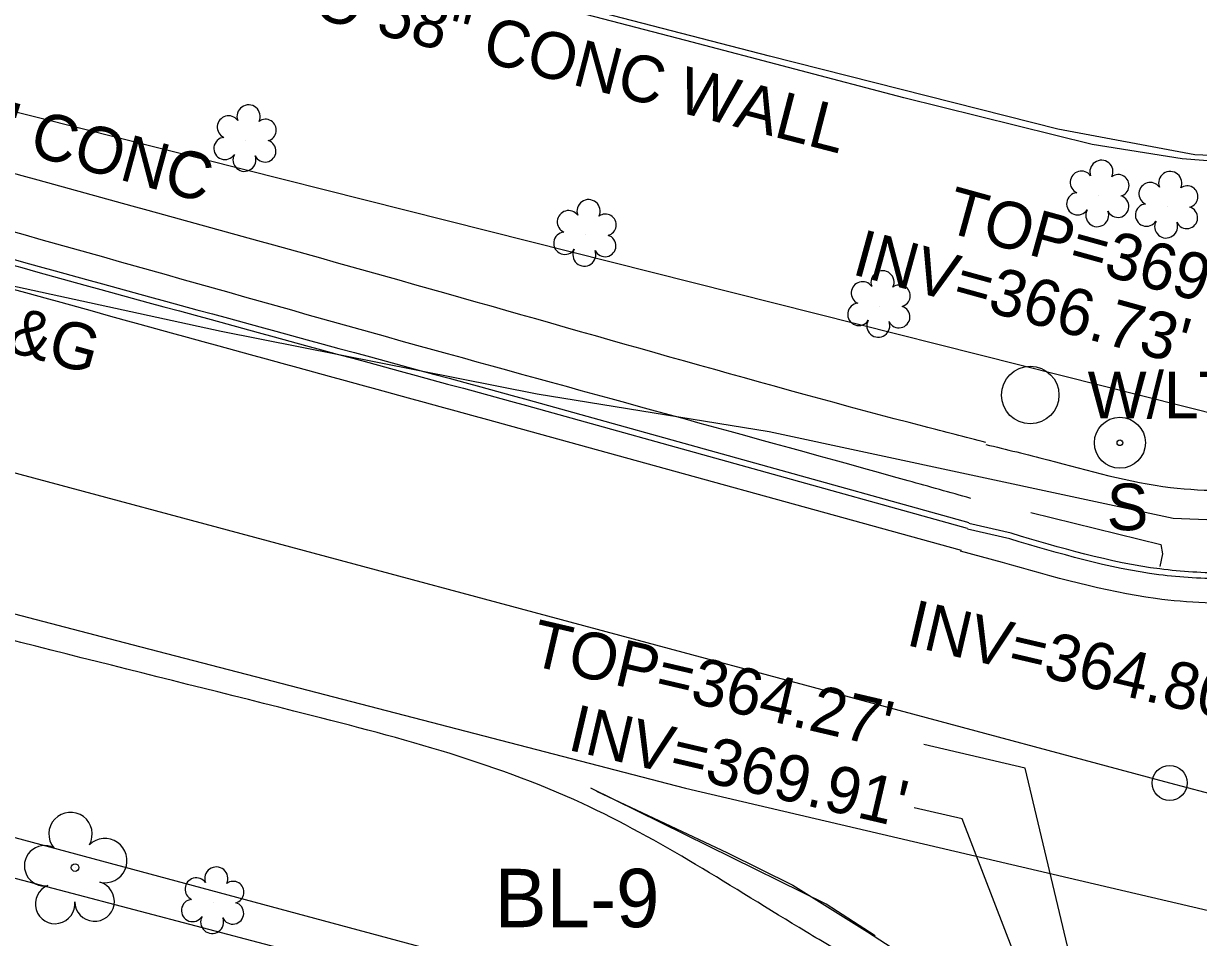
# Model space of a CAD drawing. Extents: x 2089016 to 2094354, y 862840 to 864725.
# Drawn here: x 2092662.4 to 2092763, y 863626.7 to 863705 of the extents above; entities that cross this region are included whole.
import ezdxf

# ---------------------------------------------------------------- set-up
doc = ezdxf.new("R2010")
doc.units = 0
for name, color, linetype in [('CTL Supplemental Horizontal and Vertical Text', 7, 'Continuous'), ('Exist Building', 7, 'Continuous'), ('Exist Building Text', 7, 'Continuous'), ('Exist Horizontal Alignment', 7, 'Continuous'), ('Exist Horizontal Alignment Station Label', 7, 'Continuous'), ('Exist Other Culture Fence Line', 7, 'Continuous'), ('Exist Other Culture Sign Text', 7, 'Continuous'), ('Exist Right of Way Line', 7, 'Continuous'), ('Exist Roads Curbs', 7, 'Continuous'), ('Exist Roads Curbs Text', 7, 'Continuous'), ('Exist Roads EOP', 7, 'Continuous'), ('Exist Roads EOP Other', 7, 'Continuous'), ('Exist Roads EOP Other Text', 7, 'Continuous'), ('Exist Roads EOT', 7, 'Continuous'), ('Exist Structure Minor Drop Inlet Leader', 7, 'Continuous'), ('Exist Structure Minor Drop Inlet Top Elevation', 7, 'Continuous'), ('Exist Structure Minor Pipes RCP 15 Inch Invert', 7, 'Continuous'), ('Exist Structure Minor Pipes RCP 18 Inch Invert', 7, 'Continuous'), ('Exist Structure Minor Pipes RCP 18 Inch Leader', 7, 'Continuous'), ('Exist Structure Minor Pipes RCP 24 Inch', 7, 'Continuous'), ('Exist Utilities Gas UG Line SUE LOS B', 7, 'Continuous'), ('Exist Utilities Power Joint Use Telephone Text', 7, 'Continuous'), ('Exist Vegetation Shrub CELL', 7, 'Continuous'), ('Exist Vegetation Tree CELL', 7, 'Continuous'), ('Prop Conc Driveway', 7, 'Continuous'), ('Prop Drainage Structure Pipe RCP 30in Class IV Label', 7, 'Continuous'), ('R5707_NCDOT_FS_170814 - Exist Roads EOT', 7, 'Continuous'), ('R5707_NCDOT_FS_170814 - Exist Utilities Water UG Line SUE LOS B', 7, 'Continuous')]:
    doc.layers.add(name, color=color, linetype=linetype)

msp = doc.modelspace()

# ---------------------------------------------------------------- linework, layer by layer
at = {"layer": 'Exist Building'}
for p, q in [((2092719.12, 863703.57), (2092695.06, 863709.86)), ((2092737.8, 863698.66), (2092719.12, 863703.57)), ((2092753.92, 863694.68), (2092737.8, 863698.66)), ((2092761.63, 863693.44), (2092753.92, 863694.68)), ((2092766.94, 863693.04), (2092761.63, 863693.44))]:
    msp.add_line(p, q, dxfattribs=at)
at = {"layer": 'Exist Horizontal Alignment'}
msp.add_line((2092034.83, 863834.84), (2092760.56, 863639.99), dxfattribs=at)
msp.add_arc((2092890.21, 864122.89), 500, 254.9717, 266.4418, dxfattribs=at)
at = {"layer": 'Exist Horizontal Alignment Station Label'}
msp.add_circle((2092760.56, 863639.99), 1.5, dxfattribs=at)
at = {"layer": 'Exist Other Culture Fence Line'}
msp.add_lwpolyline([(2092811.78, 863734.58), (2092806.76, 863722.98), (2092803.58, 863716.36), (2092801.54, 863712.92), (2092798.77, 863709.38), (2092795.98, 863706.58), (2092790.64, 863701.95), (2092785.5, 863698.59), (2092780.3, 863696.17), (2092775.15, 863694.37), (2092768.83, 863693.52), (2092762.71, 863693.79), (2092750.99, 863695.98), (2092726.3, 863702.22), (2092689.4, 863711.81), (2092651.09, 863721.05), (2092618.36, 863728.9), (2092604.89, 863733.06), (2092585.02, 863756.31)], dxfattribs=at)
at = {"layer": 'Exist Right of Way Line'}
for p, q in [((2092768.27, 863670.59), (2092317.44, 863784.24)), ((2092655.53, 863636.94), (2092705.26, 863623.59))]:
    msp.add_line(p, q, dxfattribs=at)
at = {"layer": 'Exist Roads Curbs'}
for p, q in [((2092705.61, 863672.81), (2092743.35, 863662.3)), ((2092746.99, 863661.37), (2092743.37, 863662.21))]:
    msp.add_line(p, q, dxfattribs=at)
for points in [[(2092705.47, 863672.32), (2092705.47, 863672.32), (2092743.22, 863661.82)], [(2092746.88, 863660.88), (2092746.88, 863660.88), (2092743.25, 863661.72)]]:
    msp.add_lwpolyline(points, dxfattribs=at)
for points in [[(2092530.07, 863721.03), (2092534.33, 863719.65), (2092575.6, 863708.21), (2092621.07, 863695.65), (2092662.26, 863684.12), (2092705.47, 863672.32)], [(2092530.34, 863721.46), (2092534.48, 863720.13), (2092575.73, 863708.69), (2092621.2, 863696.13), (2092662.4, 863684.6), (2092705.61, 863672.81)], [(2092780.28, 863660.02), (2092776.63, 863658.91), (2092770.6, 863657.85), (2092765.37, 863657.48), (2092759.65, 863657.82), (2092746.88, 863660.88)], [(2092780.13, 863660.5), (2092776.51, 863659.4), (2092770.53, 863658.35), (2092765.36, 863657.98), (2092759.72, 863658.31), (2092746.99, 863661.37)]]:
    msp.add_spline(points, degree=3, dxfattribs=at)
at = {"layer": 'Exist Roads EOP'}
for p, q in [((2092704.83, 863670.36), (2092742.7, 863659.92)), ((2092746.24, 863658.87), (2092742.65, 863659.85))]:
    msp.add_line(p, q, dxfattribs=at)
for points in [[(2092351.39, 863867.42), (2092346.28, 863853.71), (2092340.44, 863838.83), (2092338.02, 863832.45), (2092326.59, 863809.54), (2092324.18, 863804.42), (2092322.34, 863798.11), (2092322.21, 863794.63), (2092323.26, 863788.18), (2092325.31, 863783.21), (2092329.49, 863777.7), (2092333.36, 863774.11), (2092338.14, 863771.94), (2092365.19, 863764.36), (2092404.76, 863753.49), (2092444.45, 863742.49), (2092470.82, 863735.23), (2092515.55, 863722.74), (2092529.36, 863718.89), (2092533.92, 863717.65), (2092575.11, 863706.35), (2092620.49, 863693.63), (2092661.52, 863682.27), (2092704.83, 863670.36)], [(2092828.1, 863729.19), (2092826.25, 863724.52), (2092817.36, 863700.95), (2092813.46, 863691.03), (2092810.42, 863683.66), (2092808.15, 863679.13), (2092808.17, 863679.13), (2092804.47, 863673.86), (2092801.41, 863670.18), (2092796.05, 863666.12), (2092792.79, 863663.98), (2092786.45, 863660.55), (2092777.32, 863657), (2092767.89, 863655.43), (2092759.35, 863655.78), (2092746.24, 863658.87)], [(2092733.96, 863624.56), (2092729.42, 863627.24), (2092710.26, 863638.22), (2092685.56, 863646.14), (2092644.34, 863656.7), (2092636.3, 863658.85), (2092633.44, 863659.08), (2092631.45, 863657.89), (2092628.59, 863656.45), (2092626.77, 863655.79), (2092624.31, 863656.27), (2092613.98, 863659.23), (2092588.53, 863665.82), (2092584.48, 863666.74), (2092582.65, 863668.4), (2092580.87, 863671.65), (2092573.74, 863674.74), (2092530.78, 863685.35), (2092492.66, 863694.32), (2092471.57, 863699.61), (2092432.29, 863709.14), (2092390.23, 863719.97)]]:
    msp.add_spline(points, degree=3, dxfattribs=at)
at = {"layer": 'Exist Roads EOP Other'}
msp.add_lwpolyline([(2092748.66, 863663.15), (2092759.81, 863660.42), (2092759.94, 863659.6), (2092759.71, 863658.53)], dxfattribs=at)
for points in [[(2092744.83, 863669.14), (2092739.53, 863670.51), (2092698.61, 863681.9), (2092655.56, 863693.83), (2092614.88, 863705.04), (2092572.51, 863716.82), (2092534.25, 863727.26), (2092490.85, 863739.3), (2092453.11, 863749.73), (2092413.17, 863760.74), (2092373.71, 863771.76), (2092342.37, 863780.54), (2092336.27, 863784.25), (2092333.6, 863789.3), (2092333.19, 863795.1), (2092333.89, 863798.65), (2092336.05, 863803.25), (2092354.66, 863838.72)], [(2092743.53, 863664.36), (2092738.18, 863665.86), (2092697.44, 863677.09), (2092654.51, 863689.14), (2092613.57, 863700.33), (2092571.3, 863712.05), (2092533.04, 863722.78), (2092489.78, 863734.76), (2092451.86, 863745.14), (2092412.17, 863756.14), (2092372.39, 863767.04), (2092340.78, 863775.86), (2092336.36, 863777.72), (2092332.77, 863780.97)], [(2092744.81, 863668.98), (2092750.12, 863667.66), (2092760.64, 863665.3), (2092769.92, 863665.38), (2092774.61, 863666.3), (2092783.29, 863669.98), (2092790.76, 863673.98), (2092797.37, 863680.05), (2092800.1, 863684.1), (2092802.17, 863688.67), (2092813.02, 863716.3)]]:
    msp.add_spline(points, degree=3, dxfattribs=at)
at = {"layer": 'Exist Roads EOT'}
for points in [[(2092735.34, 863626.9), (2092731.14, 863629.6), (2092711, 863639.53)], [(2092711.47, 863639.28), (2092722.69, 863633.99), (2092728.28, 863631.24), (2092734.69, 863627.22), (2092738.82, 863624.54), (2092743.33, 863621.18), (2092746.8, 863618.4), (2092749.96, 863614.99), (2092752.83, 863611.03), (2092756.28, 863605.87), (2092758.34, 863602.51), (2092759.64, 863599.04), (2092760.72, 863593.46), (2092761.79, 863587.47), (2092761.89, 863581.72), (2092761.64, 863575.48), (2092761.1, 863569.95), (2092760.05, 863565.15), (2092758.36, 863560.64), (2092755.63, 863554.61)]]:
    msp.add_lwpolyline(points, dxfattribs=at)
at = {"layer": 'Exist Structure Minor Drop Inlet Leader'}
msp.add_lwpolyline([(2092757.41, 863602.49), (2092748.2, 863641.26), (2092739.52, 863643.29)], dxfattribs=at)
at = {"layer": 'Exist Structure Minor Pipes RCP 18 Inch Leader'}
msp.add_lwpolyline([(2092756.2, 863602.11), (2092742.78, 863636.9), (2092738.67, 863637.86)], dxfattribs=at)
at = {"layer": 'Exist Structure Minor Pipes RCP 24 Inch'}
msp.add_line((2092704.78, 863620.47), (2092418.76, 863695.7), dxfattribs=at)
at = {"layer": 'Exist Utilities Gas UG Line SUE LOS B'}
msp.add_lwpolyline([(2092530.22, 863719.76), (2092532.08, 863718.74), (2092560.45, 863707.73), (2092627.62, 863689.92), (2092679.33, 863678.69), (2092706.38, 863673.31), (2092726.26, 863670.08), (2092760.85, 863662.65), (2092777.41, 863662.01), (2092802.56, 863660.93), (2092824.1, 863658.56), (2092856, 863654.01), (2092883.45, 863651.64), (2092923.28, 863649.11), (2092956.32, 863644.37), (2092980.23, 863642.03), (2092998.56, 863639.81), (2093020.44, 863638.41), (2093039.56, 863636.07), (2093058.93, 863634.91), (2093073.24, 863634.98)], dxfattribs=at)
at = {"layer": 'Exist Vegetation Shrub CELL'}
for p, q in [((2092681.45, 863695.03), (2092681.45, 863695.03)), ((2092754.49, 863690.29), (2092754.49, 863690.29)), ((2092760.38, 863689.33), (2092760.38, 863689.33)), ((2092710.56, 863686.92), (2092710.56, 863686.92)), ((2092735.74, 863680.83), (2092735.74, 863680.83)), ((2092678.68, 863629.76), (2092678.68, 863629.76))]:
    msp.add_line(p, q, dxfattribs=at)
for centre, radius, start, end in [((2092681.67, 863697.07), 0.99, 334.8391, 200.4717), ((2092679.96, 863696.16), 0.968, 35.8908, 245.4216), ((2092683.12, 863695.9), 0.929, 284.4567, 126.0861), ((2092679.65, 863694.33), 0.955, 95.1099, 327.9534), ((2092683.08, 863694.1), 0.937, 204.9913, 73.4601), ((2092681.32, 863693.35), 0.984, 151.2797, 21.387), ((2092754.72, 863692.33), 0.99, 334.8391, 200.4717), ((2092753.01, 863691.42), 0.968, 35.8908, 245.4216), ((2092756.16, 863691.16), 0.929, 284.4567, 126.0861), ((2092760.61, 863691.37), 0.99, 334.8391, 200.4717), ((2092758.9, 863690.45), 0.968, 35.8908, 245.4216), ((2092762.06, 863690.2), 0.929, 284.4567, 126.0861), ((2092710.79, 863688.96), 0.99, 334.8391, 200.4717), ((2092752.69, 863689.59), 0.955, 95.1099, 327.9534), ((2092756.13, 863689.36), 0.937, 204.9913, 73.4601), ((2092709.08, 863688.04), 0.968, 35.8908, 245.4216), ((2092712.23, 863687.78), 0.929, 284.4567, 126.0861), ((2092754.36, 863688.61), 0.984, 151.2797, 21.387), ((2092758.58, 863688.62), 0.955, 95.1099, 327.9534), ((2092762.02, 863688.4), 0.937, 204.9913, 73.4601), ((2092760.26, 863687.64), 0.984, 151.2797, 21.387), ((2092708.76, 863686.21), 0.955, 95.1099, 327.9534), ((2092712.2, 863685.99), 0.937, 204.9913, 73.4601), ((2092710.43, 863685.23), 0.984, 151.2797, 21.387), ((2092735.97, 863682.87), 0.99, 334.8391, 200.4717), ((2092734.26, 863681.95), 0.968, 35.8908, 245.4216), ((2092737.41, 863681.7), 0.929, 284.4567, 126.0861), ((2092733.94, 863680.12), 0.955, 95.1099, 327.9534), ((2092737.38, 863679.9), 0.937, 204.9913, 73.4601), ((2092735.61, 863679.14), 0.984, 151.2797, 21.387), ((2092678.91, 863631.8), 0.99, 334.8391, 200.4717), ((2092677.2, 863630.89), 0.968, 35.8908, 245.4216), ((2092680.35, 863630.63), 0.929, 284.4567, 126.0861), ((2092676.88, 863629.06), 0.955, 95.1099, 327.9534), ((2092680.32, 863628.83), 0.937, 204.9913, 73.4601), ((2092678.55, 863628.08), 0.984, 151.2797, 21.387)]:
    msp.add_arc(centre, radius, start, end, dxfattribs=at)
at = {"layer": 'Exist Vegetation Tree CELL'}
msp.add_line((2092666.81, 863632.74), (2092666.81, 863632.74), dxfattribs=at)
msp.add_circle((2092666.81, 863632.74), 0.326, dxfattribs=at)
for centre, radius, start, end in [((2092666.42, 863635.61), 1.86, 330.1651, 219.7134), ((2092664.2, 863632.89), 1.73, 62.6636, 279.3457), ((2092669.36, 863633.33), 1.9, 257.1011, 134.1999), ((2092668.48, 863629.84), 1.7, 181.2822, 74.56), ((2092665.1, 863629.62), 1.69, 111.5671, 6.231)]:
    msp.add_arc(centre, radius, start, end, dxfattribs=at)
at = {"layer": 'Prop Conc Driveway'}
for radius in [2.18, 0.24]:
    msp.add_circle((2092756.3, 863669.12), radius, dxfattribs=at)
at = {"layer": 'Prop Drainage Structure Pipe RCP 30in Class IV Label'}
msp.add_circle((2092748.62, 863673.21), 2.46, dxfattribs=at)
at = {"layer": 'R5707_NCDOT_FS_170814 - Exist Roads EOT'}
msp.add_lwpolyline([(2092711.47, 863639.28), (2092722.69, 863633.99), (2092728.28, 863631.24), (2092734.69, 863627.22), (2092738.82, 863624.54), (2092743.33, 863621.18), (2092746.8, 863618.4), (2092749.96, 863614.99), (2092752.83, 863611.03), (2092756.28, 863605.87), (2092758.34, 863602.51), (2092759.64, 863599.04), (2092760.72, 863593.46), (2092761.79, 863587.47), (2092761.89, 863581.72), (2092761.64, 863575.48), (2092761.1, 863569.95), (2092760.05, 863565.15), (2092758.36, 863560.64), (2092755.63, 863554.61)], dxfattribs=at)
at = {"layer": 'R5707_NCDOT_FS_170814 - Exist Utilities Water UG Line SUE LOS B'}
msp.add_lwpolyline([(2092619.75, 863665.41), (2092671.68, 863651.84), (2092719.09, 863639.53), (2092772.31, 863627.1), (2092789.8, 863623.16), (2092809.47, 863618.36), (2092826.85, 863614.85), (2092866.66, 863612.17), (2092893.62, 863610.38), (2092921.68, 863608.51), (2092953.83, 863606.19), (2092976.13, 863604.89), (2092996.23, 863602.99), (2093019.05, 863601.68), (2093039.12, 863600.93), (2093056.23, 863599.79), (2093073.14, 863598.5)], dxfattribs=at)

# ---------------------------------------------------------------- texts
at = {"layer": 'CTL Supplemental Horizontal and Vertical Text'}
msp.add_text('BL-9', height=5, dxfattribs=at).set_placement((2092702.74, 863627.63))
at = {"layer": 'Exist Building Text'}
msp.add_text('3" TO 58" CONC WALL', height=4, rotation=345.4987, dxfattribs=at).set_placement((2092677.68, 863708))
at = {"layer": 'Exist Other Culture Sign Text'}
msp.add_text('S', height=4, dxfattribs=at).set_placement((2092755.17, 863661.63))
at = {"layer": 'Exist Roads Curbs Text'}
msp.add_text('30" C&G', height=4, rotation=344.6607, dxfattribs=at).set_placement((2092648.1, 863680.49))
at = {"layer": 'Exist Roads EOP Other Text'}
msp.add_text('60" CONC', height=4, rotation=344.7324, dxfattribs=at).set_placement((2092653.73, 863696.27))
at = {"layer": 'Exist Structure Minor Drop Inlet Top Elevation'}
for s, rotation, p in [("TOP=369.93'", 344.5831, (2092741.16, 863687.25)), ("TOP=364.27'", 346.8497, (2092705.62, 863650.12))]:
    msp.add_text(s, height=4, rotation=rotation, dxfattribs=at).set_placement(p)
at = {"layer": 'Exist Structure Minor Pipes RCP 15 Inch Invert'}
msp.add_text("INV=366.73'", height=4, rotation=344.5831, dxfattribs=at).set_placement((2092733.23, 863683.59))
at = {"layer": 'Exist Structure Minor Pipes RCP 18 Inch Invert'}
for s, p in [("INV=364.80'", (2092737.87, 863651.82)), ("INV=369.91'", (2092708.88, 863642.85))]:
    msp.add_text(s, height=4, rotation=346.8497, dxfattribs=at).set_placement(p)
at = {"layer": 'Exist Utilities Power Joint Use Telephone Text'}
msp.add_text('W/LT', height=4, dxfattribs=at).set_placement((2092753.54, 863671.21))

doc.saveas('drawing.dxf')
